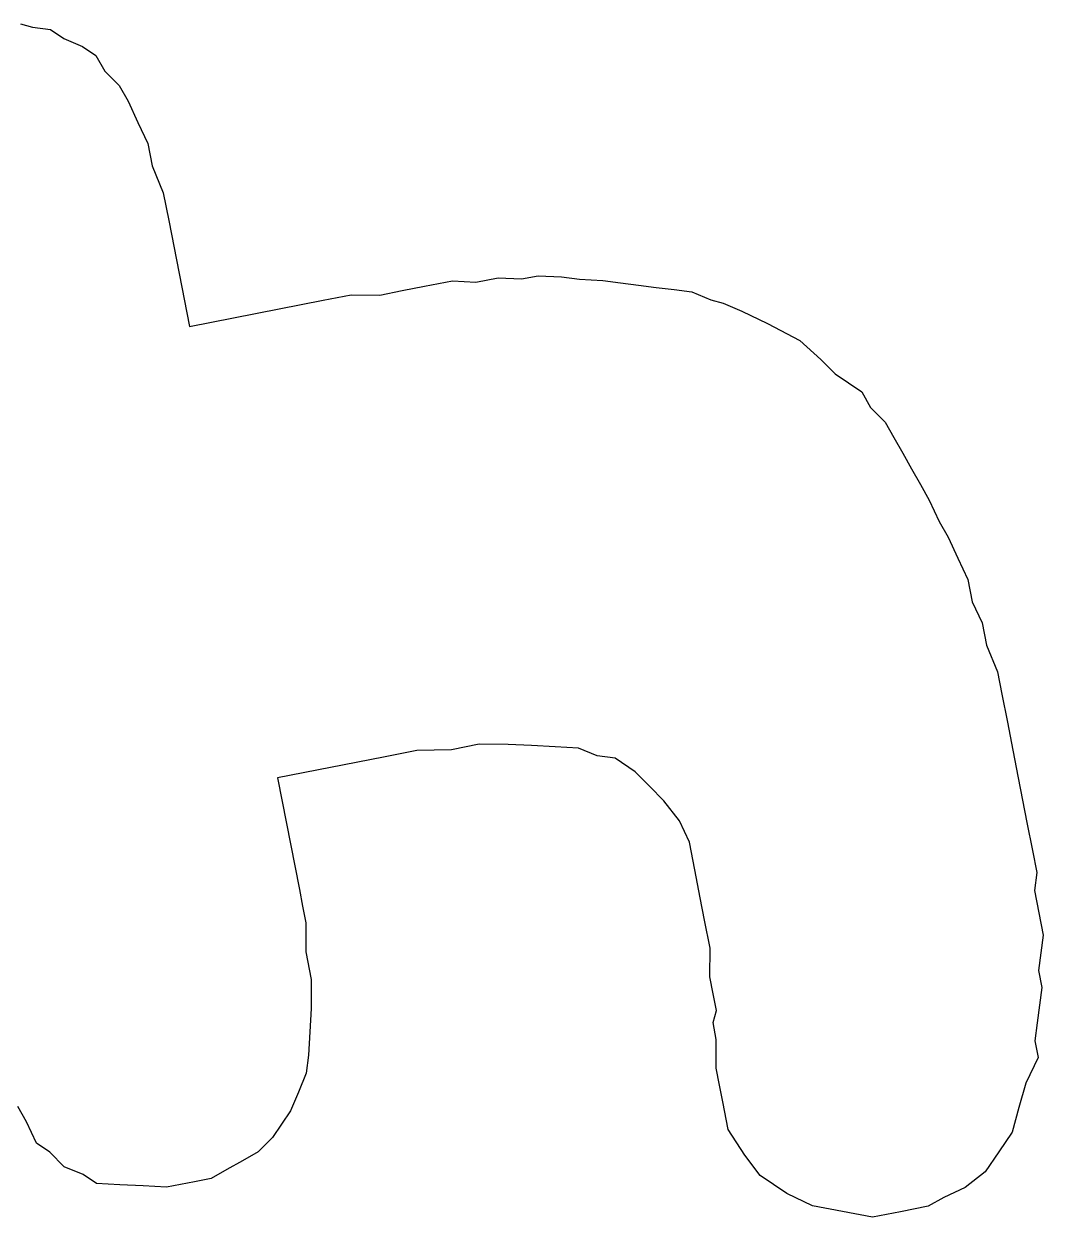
# Model space of a CAD drawing. Extents: x -545258 to -544992, y -1122311 to -1121664.
# Drawn here: x -545079.409 to -545078.758, y -1122272.57 to -1122271.808 of the extents above; entities that cross this region are included whole.
import ezdxf

# ---------------------------------------------------------------- set-up
doc = ezdxf.new("R2010")
doc.units = 0
doc.layers.add('Rozpiska', color=7, linetype='Continuous')

msp = doc.modelspace()

# ---------------------------------------------------------------- linework, layer by layer
at = {"layer": 'Rozpiska'}
for p, q in [((-545079.41088, -1122271.80815), (-545079.40307, -1122271.81031)), ((-545079.40307, -1122271.81031), (-545079.39171, -1122271.81179)), ((-545079.39171, -1122271.81179), (-545079.38321, -1122271.81751)), ((-545079.38321, -1122271.81751), (-545079.37115, -1122271.82254)), ((-545079.37115, -1122271.82254), (-545079.36265, -1122271.82826)), ((-545079.36265, -1122271.82826), (-545079.35701, -1122271.83824)), ((-545079.35701, -1122271.83824), (-545079.34781, -1122271.84752)), ((-545079.34781, -1122271.84752), (-545079.34217, -1122271.85749)), ((-545079.34217, -1122271.85749), (-545079.33584, -1122271.87102)), ((-545079.33584, -1122271.87102), (-545079.3295, -1122271.88455)), ((-545079.3295, -1122271.88455), (-545079.32672, -1122271.89878)), ((-545079.32672, -1122271.89878), (-545079.31969, -1122271.91587)), ((-545079.31969, -1122271.91587), (-545079.31622, -1122271.93365)), ((-545079.31622, -1122271.93365), (-545079.30302, -1122272.00122)), ((-545079.15296, -1122271.97561), (-545079.13518, -1122271.97214)), ((-545079.13518, -1122271.97214), (-545079.12026, -1122271.97291)), ((-545079.12026, -1122271.97291), (-545079.10603, -1122271.97014)), ((-545079.10603, -1122271.97014), (-545079.09111, -1122271.97091)), ((-545079.09111, -1122271.97091), (-545079.08044, -1122271.96883)), ((-545079.08044, -1122271.96883), (-545079.06552, -1122271.96961)), ((-545079.06552, -1122271.96961), (-545079.05416, -1122271.97108)), ((-545079.05416, -1122271.97108), (-545079.03923, -1122271.97186)), ((-545079.03923, -1122271.97186), (-545079.02787, -1122271.97333)), ((-545079.02787, -1122271.97333), (-545079.01651, -1122271.97481)), ((-545079.01651, -1122271.97481), (-545079.00514, -1122271.97628)), ((-545079.21767, -1122271.98455), (-545079.19989, -1122271.98108)), ((-545079.19989, -1122271.98108), (-545079.18141, -1122271.98117)), ((-545079.18141, -1122271.98117), (-545079.16718, -1122271.97839)), ((-545079.16718, -1122271.97839), (-545079.15296, -1122271.97561)), ((-545079.00514, -1122271.97628), (-545078.99378, -1122271.97775)), ((-545078.99378, -1122271.97775), (-545078.98242, -1122271.97922)), ((-545078.98242, -1122271.97922), (-545078.97036, -1122271.98425)), ((-545079.30302, -1122272.00122), (-545079.21767, -1122271.98455)), ((-545078.97036, -1122271.98425), (-545078.96255, -1122271.98642)), ((-545078.96255, -1122271.98642), (-545078.95049, -1122271.99145)), ((-545078.95049, -1122271.99145), (-545078.93418, -1122271.99934)), ((-545078.93418, -1122271.99934), (-545078.91362, -1122272.0101)), ((-545078.91362, -1122272.0101), (-545078.90017, -1122272.02224)), ((-545078.90017, -1122272.02224), (-545078.89098, -1122272.03152)), ((-545078.89098, -1122272.03152), (-545078.88247, -1122272.03724)), ((-545078.88247, -1122272.03724), (-545078.87397, -1122272.04297)), ((-545078.87397, -1122272.04297), (-545078.86833, -1122272.05294)), ((-545078.86833, -1122272.05294), (-545078.85914, -1122272.06222)), ((-545078.85914, -1122272.06222), (-545078.8535, -1122272.0722)), ((-545078.8535, -1122272.0722), (-545078.84786, -1122272.08217)), ((-545078.84786, -1122272.08217), (-545078.84222, -1122272.09215)), ((-545078.84222, -1122272.09215), (-545078.83658, -1122272.10212)), ((-545078.83658, -1122272.10212), (-545078.83094, -1122272.11209)), ((-545078.83094, -1122272.11209), (-545078.8246, -1122272.12563)), ((-545078.8246, -1122272.12563), (-545078.81896, -1122272.1356)), ((-545078.81896, -1122272.1356), (-545078.81263, -1122272.14913)), ((-545078.81263, -1122272.14913), (-545078.80629, -1122272.16266)), ((-545078.80629, -1122272.16266), (-545078.80351, -1122272.17689)), ((-545078.80351, -1122272.17689), (-545078.79718, -1122272.19042)), ((-545078.79718, -1122272.19042), (-545078.7944, -1122272.20465)), ((-545078.7944, -1122272.20465), (-545078.78737, -1122272.22173)), ((-545078.78737, -1122272.22173), (-545078.78459, -1122272.23596)), ((-545078.78459, -1122272.23596), (-545078.78112, -1122272.25374)), ((-545078.78112, -1122272.25374), (-545078.77765, -1122272.27152)), ((-545079.15785, -1122272.27193), (-545079.16852, -1122272.27402)), ((-545079.13582, -1122272.27132), (-545079.15785, -1122272.27193)), ((-545079.11804, -1122272.26785), (-545079.13582, -1122272.27132)), ((-545079.09956, -1122272.26793), (-545079.11804, -1122272.26785)), ((-545079.08464, -1122272.26871), (-545079.09956, -1122272.26793)), ((-545079.06972, -1122272.26949), (-545079.08464, -1122272.26871)), ((-545079.0548, -1122272.27027), (-545079.06972, -1122272.26949)), ((-545079.04274, -1122272.2753), (-545079.0548, -1122272.27027)), ((-545078.77765, -1122272.27152), (-545078.77418, -1122272.28931)), ((-545079.17919, -1122272.2761), (-545079.24677, -1122272.2893)), ((-545079.16852, -1122272.27402), (-545079.17919, -1122272.2761)), ((-545079.03138, -1122272.27677), (-545079.04274, -1122272.2753)), ((-545079.01863, -1122272.28536), (-545079.03138, -1122272.27677)), ((-545079.00943, -1122272.29464), (-545079.01863, -1122272.28536)), ((-545079.24677, -1122272.2893), (-545079.23288, -1122272.36043)), ((-545079.00023, -1122272.30392), (-545079.00943, -1122272.29464)), ((-545078.77418, -1122272.28931), (-545078.7714, -1122272.30353)), ((-545078.99034, -1122272.31675), (-545079.00023, -1122272.30392)), ((-545078.7714, -1122272.30353), (-545078.76862, -1122272.31776)), ((-545078.98401, -1122272.33029), (-545078.99034, -1122272.31675)), ((-545078.76862, -1122272.31776), (-545078.76515, -1122272.33554)), ((-545078.98053, -1122272.34807), (-545078.98401, -1122272.33029)), ((-545078.76515, -1122272.33554), (-545078.76237, -1122272.34977)), ((-545078.97706, -1122272.36585), (-545078.98053, -1122272.34807)), ((-545078.76237, -1122272.34977), (-545078.76384, -1122272.36113)), ((-545079.23288, -1122272.36043), (-545079.23079, -1122272.3711)), ((-545078.76384, -1122272.36113), (-545078.76106, -1122272.37536)), ((-545079.23079, -1122272.3711), (-545079.22871, -1122272.38177)), ((-545078.97428, -1122272.38008), (-545078.97706, -1122272.36585)), ((-545078.76106, -1122272.37536), (-545078.75828, -1122272.38958)), ((-545079.22871, -1122272.38177), (-545079.22879, -1122272.40024)), ((-545078.97081, -1122272.39786), (-545078.97428, -1122272.38008)), ((-545078.75828, -1122272.38958), (-545078.75976, -1122272.40095)), ((-545079.22879, -1122272.40024), (-545079.22532, -1122272.41802)), ((-545078.97089, -1122272.41633), (-545078.97081, -1122272.39786)), ((-545078.75976, -1122272.40095), (-545078.76123, -1122272.41231)), ((-545078.96881, -1122272.427), (-545078.97089, -1122272.41633)), ((-545078.76123, -1122272.41231), (-545078.75915, -1122272.42298)), ((-545079.22532, -1122272.41802), (-545079.2254, -1122272.4365)), ((-545078.75915, -1122272.42298), (-545078.76062, -1122272.43434)), ((-545078.96673, -1122272.43767), (-545078.96881, -1122272.427)), ((-545079.2254, -1122272.4365), (-545079.22618, -1122272.45142)), ((-545078.96889, -1122272.44548), (-545078.96673, -1122272.43767)), ((-545078.76062, -1122272.43434), (-545078.76209, -1122272.44571)), ((-545078.96681, -1122272.45615), (-545078.96889, -1122272.44548)), ((-545078.76209, -1122272.44571), (-545078.76356, -1122272.45707)), ((-545079.22618, -1122272.45142), (-545079.22696, -1122272.46634)), ((-545078.96689, -1122272.47463), (-545078.96681, -1122272.45615)), ((-545078.76356, -1122272.45707), (-545078.76148, -1122272.46774)), ((-545079.22696, -1122272.46634), (-545079.22843, -1122272.47771)), ((-545078.76148, -1122272.46774), (-545078.76937, -1122272.48405)), ((-545079.22843, -1122272.47771), (-545079.23346, -1122272.48976)), ((-545078.96481, -1122272.4853), (-545078.96689, -1122272.47463)), ((-545078.96273, -1122272.49597), (-545078.96481, -1122272.4853)), ((-545078.76937, -1122272.48405), (-545078.77371, -1122272.49967)), ((-545079.23346, -1122272.48976), (-545079.23849, -1122272.50182)), ((-545079.40695, -1122272.50888), (-545079.41259, -1122272.4989)), ((-545078.95925, -1122272.51375), (-545078.96273, -1122272.49597)), ((-545078.77371, -1122272.49967), (-545078.77804, -1122272.51528)), ((-545079.23849, -1122272.50182), (-545079.24421, -1122272.51032)), ((-545079.40062, -1122272.52241), (-545079.40695, -1122272.50888)), ((-545079.24421, -1122272.51032), (-545079.24994, -1122272.51883)), ((-545078.94867, -1122272.53014), (-545078.95925, -1122272.51375)), ((-545078.77804, -1122272.51528), (-545078.78663, -1122272.52803)), ((-545079.39211, -1122272.52813), (-545079.40062, -1122272.52241)), ((-545079.24994, -1122272.51883), (-545079.25922, -1122272.52802)), ((-545079.38292, -1122272.53741), (-545079.39211, -1122272.52813)), ((-545079.25922, -1122272.52802), (-545079.26919, -1122272.53366)), ((-545078.93878, -1122272.54298), (-545078.94867, -1122272.53014)), ((-545078.78663, -1122272.52803), (-545078.79521, -1122272.54079)), ((-545079.37086, -1122272.54244), (-545079.38292, -1122272.53741)), ((-545079.26919, -1122272.53366), (-545079.27917, -1122272.5393)), ((-545079.36236, -1122272.54817), (-545079.37086, -1122272.54244)), ((-545079.28914, -1122272.54494), (-545079.29981, -1122272.54703)), ((-545079.27917, -1122272.5393), (-545079.28914, -1122272.54494)), ((-545078.92177, -1122272.55443), (-545078.93878, -1122272.54298)), ((-545078.79521, -1122272.54079), (-545078.80805, -1122272.55068)), ((-545079.34744, -1122272.54894), (-545079.36236, -1122272.54817)), ((-545079.33252, -1122272.54972), (-545079.34744, -1122272.54894)), ((-545079.31759, -1122272.5505), (-545079.33252, -1122272.54972)), ((-545079.29981, -1122272.54703), (-545079.31759, -1122272.5505)), ((-545078.80805, -1122272.55068), (-545078.82158, -1122272.55701)), ((-545078.90546, -1122272.56232), (-545078.92177, -1122272.55443)), ((-545078.82158, -1122272.55701), (-545078.83156, -1122272.56265)), ((-545078.88629, -1122272.56596), (-545078.90546, -1122272.56232)), ((-545078.86712, -1122272.5696), (-545078.88629, -1122272.56596)), ((-545078.84934, -1122272.56613), (-545078.86712, -1122272.5696)), ((-545078.83156, -1122272.56265), (-545078.84934, -1122272.56613))]:
    msp.add_line(p, q, dxfattribs=at)

doc.saveas('drawing.dxf')
